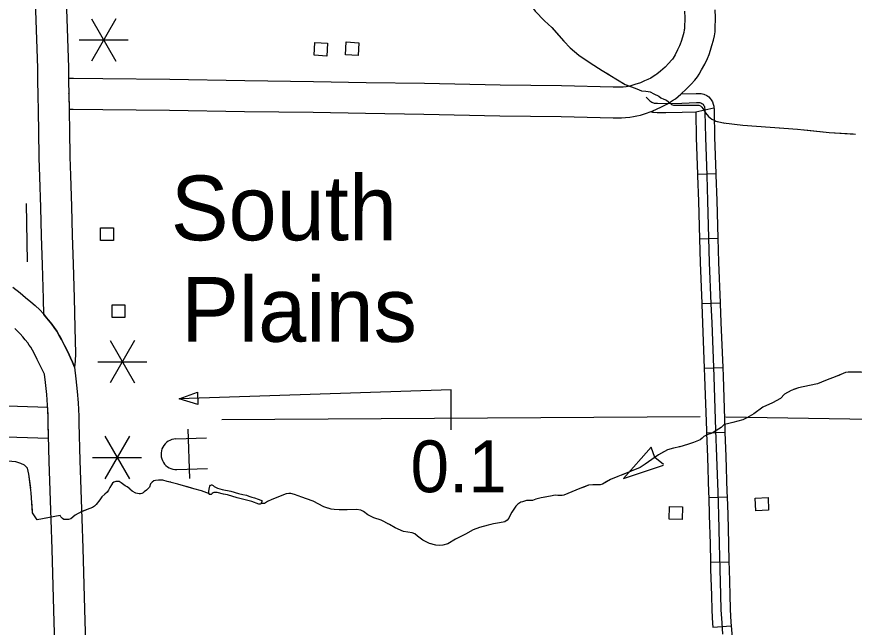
# Model space of a CAD drawing. Extents: x 1084508 to 1142749, y 1057638 to 1093403.
# Drawn here: x 1121021 to 1123165, y 1068790 to 1070353 of the extents above; entities that cross this region are included whole.
import ezdxf

# ---------------------------------------------------------------- set-up
doc = ezdxf.new("R2010")
doc.units = 0
for name, color, linetype in [('Level 10', 7, 'Continuous'), ('Level 24', 7, 'Continuous'), ('Level 32', 7, 'Continuous'), ('Level 35', 7, 'Continuous'), ('Level 43', 7, 'Continuous'), ('Level 48', 7, 'Continuous'), ('Level 5', 7, 'Continuous'), ('Level 56', 7, 'Continuous'), ('Level 57', 7, 'Continuous')]:
    doc.layers.add(name, color=color, linetype=linetype)

msp = doc.modelspace()

# ---------------------------------------------------------------- linework, layer by layer
at = {"layer": 'Level 10'}
msp.add_line((1121154.2, 1070157.1), (1121154.2, 1070157.6), dxfattribs=at)
for points in [[(1121142, 1070520.3), (1121145.3, 1070451.4), (1121148.1, 1070372.6), (1121153.4, 1070223.8), (1121153.8, 1070187.2)], [(1121075.3, 1070186.3), (1121074.9, 1070221.9), (1121069.7, 1070369.8), (1121066.9, 1070448.2), (1121063.6, 1070518.1)], [(1122648, 1070112.1), (1122660.3, 1070117.4), (1122669.8, 1070121.8), (1122679.9, 1070126.7), (1122687.3, 1070130.8), (1122700.1, 1070138.8), (1122707.3, 1070143.7), (1122720.9, 1070155.2), (1122735.6, 1070168.6), (1122747.6, 1070181.1), (1122757, 1070191.4), (1122763.8, 1070199.9), (1122767.9, 1070206.5), (1122774.4, 1070217.3), (1122782.4, 1070232.3), (1122789.6, 1070246.2), (1122793.7, 1070256.6), (1122797.4, 1070268.3), (1122800.6, 1070280), (1122804.6, 1070293.6), (1122807.2, 1070305), (1122808.7, 1070314.9), (1122809, 1070322.7), (1122809.6, 1070351.7), (1122808.7, 1070371.2)], [(1122730.3, 1070368.2), (1122731.1, 1070350.6), (1122730.6, 1070325.2), (1122730.5, 1070322.5), (1122730, 1070319.6), (1122728.6, 1070313.4), (1122725.1, 1070301.3), (1122722.1, 1070290.5), (1122719.8, 1070283), (1122718.1, 1070278.7), (1122712.9, 1070268.6), (1122706.2, 1070256), (1122701.1, 1070247.6), (1122699.6, 1070245.3), (1122697.3, 1070242.4), (1122690.4, 1070234.9), (1122680.7, 1070224.8), (1122669.1, 1070214.2), (1122659.6, 1070206.2), (1122657, 1070204.4), (1122647.6, 1070198.4), (1122643.9, 1070196.4), (1122636.3, 1070192.8), (1122628.2, 1070189.1), (1122618.1, 1070184.6)], [(1121075.7, 1070156.2), (1121075.3, 1070186.3)], [(1122618.1, 1070184.6), (1122603.6, 1070179.7), (1122595.9, 1070177.3), (1122590.6, 1070175.9), (1122586.5, 1070175.1), (1122581.3, 1070174.4), (1122573.6, 1070173.6), (1122566.9, 1070173.3), (1122548, 1070172.9), (1122416, 1070176.3), (1122258.9, 1070178.4), (1122064.7, 1070182.7), (1121915.5, 1070184.7), (1121780.9, 1070187.2), (1121605, 1070189.8), (1121413.2, 1070193.1), (1121241.7, 1070194.8), (1121166.2, 1070195.2), (1121153.7, 1070195.3)], [(1121153.7, 1070195.3), (1121153.8, 1070187.2), (1121154.2, 1070157.1), (1121155.2, 1070116.8)], [(1121153.8, 1070187.2), (1121154.2, 1070157.1)], [(1121090.5, 1069591.3), (1121089.5, 1069631.3), (1121086.8, 1069718), (1121084.4, 1069792.2), (1121082.6, 1069865.3), (1121080.5, 1069943.8), (1121078, 1069992.2), (1121077.5, 1070061.4), (1121076.9, 1070108.5), (1121075.7, 1070156.2)], [(1121154.2, 1070157.6), (1121155.3, 1070109.9), (1121155.9, 1070062.2), (1121156.5, 1069994.5), (1121158.9, 1069946.9), (1121161.1, 1069867.3), (1121162.8, 1069794.4), (1121165.3, 1069720.4), (1121167.9, 1069633.5), (1121169.9, 1069557.2), (1121171.4, 1069491.6), (1121170.7, 1069472.1), (1121168.6, 1069456)], [(1121155.2, 1070116.8), (1121165.6, 1070116.7), (1121241.1, 1070116.3), (1121412.1, 1070114.6), (1121603.8, 1070111.3), (1121779.6, 1070108.8), (1121914.2, 1070106.3), (1122063.3, 1070104.2), (1122257.5, 1070099.9), (1122414.5, 1070097.9), (1122547.7, 1070094.5), (1122569.4, 1070094.8), (1122579.5, 1070095.3), (1122590.6, 1070096.4), (1122600, 1070097.7), (1122608.6, 1070099.5), (1122617.5, 1070101.9), (1122627.8, 1070105.1), (1122648, 1070112.1)], [(1121011.2, 1069661.2), (1121030, 1069646.5), (1121043.7, 1069635), (1121056.7, 1069623.8), (1121068.5, 1069613.8), (1121079.9, 1069602.9), (1121089.2, 1069593), (1121096.5, 1069583.9), (1121102.7, 1069576.7), (1121110.9, 1069566.5), (1121117.2, 1069558.2), (1121123.8, 1069548.3), (1121129.8, 1069537.6), (1121135.5, 1069527.1), (1121143.5, 1069511.8), (1121151.8, 1069495.2), (1121159, 1069480.1), (1121164, 1069469.5), (1121168.6, 1069456)], [(1121168.6, 1069456), (1121164, 1069469.5), (1121159, 1069480.1), (1121151.8, 1069495.2), (1121143.5, 1069511.8), (1121135.5, 1069527.1), (1121129.8, 1069537.6), (1121123.8, 1069548.3), (1121117.2, 1069558.2), (1121110.9, 1069566.5), (1121102.7, 1069576.7), (1121090.5, 1069591.3)], [(1121091.8, 1069438.7), (1121081.3, 1069460.7), (1121073.5, 1069476.2), (1121066.3, 1069490.2), (1121061.1, 1069499.7), (1121056.9, 1069507.2), (1121053.2, 1069512.7), (1121049, 1069518.3), (1121042.3, 1069526.5), (1121036.2, 1069533.8), (1121029.9, 1069541.5), (1121024.2, 1069547.6), (1121016, 1069555.4)], [(1121168.6, 1069456), (1121172.5, 1069426.2), (1121175.9, 1069393.9), (1121178.3, 1069364.7), (1121180.3, 1069330.6), (1121179.9, 1069313)], [(1121101.5, 1069314.6), (1121101.8, 1069329.1), (1121100, 1069359.1), (1121097.7, 1069386.6), (1121094.6, 1069417), (1121091.8, 1069438.7)], [(1121100.4, 1069353.4), (1121023.2, 1069355.9), (1120894, 1069358.1), (1120888.8, 1069358.2)], [(1121102.5, 1069274.8), (1121101.5, 1069314.6), (1121101.8, 1069329.1), (1121100.4, 1069353.4)], [(1121172.7, 1066704), (1121171.2, 1066758.6), (1121170.2, 1066820.5), (1121168.4, 1066894.2), (1121164.2, 1067038.9), (1121162.7, 1067098.4), (1121160.3, 1067193.2), (1121158.8, 1067236.5), (1121156.6, 1067331.1), (1121153.9, 1067455.4), (1121149.6, 1067621.9), (1121144.7, 1067782.9), (1121137.3, 1068098.3), (1121127.9, 1068450.5), (1121127.6, 1068472.1), (1121123.2, 1068610.7), (1121118.8, 1068746.7), (1121115.9, 1068834.3), (1121111.8, 1068990.3), (1121109.4, 1069065.4), (1121104.2, 1069214.7), (1121101.5, 1069314.6)], [(1121179.9, 1069313), (1121182.6, 1069217.1), (1121187.9, 1069068), (1121190.2, 1068992.6), (1121194.3, 1068836.7), (1121197.3, 1068749.2), (1121201.7, 1068613.2), (1121206.1, 1068473.9), (1121206.4, 1068452), (1121215.8, 1068100.3), (1121223.2, 1067785), (1121228, 1067624.1), (1121232.4, 1067457.2), (1121235, 1067332.8), (1121237.2, 1067238.8), (1121238.7, 1067195.6), (1121241.2, 1067100.4), (1121242.7, 1067041.1), (1121246.9, 1066896.3), (1121248.6, 1066822.1), (1121249.6, 1066760.3), (1121251.2, 1066706.2)], [(1120888.6, 1069279.7), (1120892.8, 1069279.6), (1121021.3, 1069277.5), (1121102.5, 1069274.8)]]:
    msp.add_lwpolyline(points, dxfattribs=at)
at = {"layer": 'Level 32'}
for p, q in [((1122759.3, 1070110.1), (1122805.9, 1070120.4)), ((1122763.7, 1069950.7), (1122810.7, 1069952.4)), ((1122768.8, 1069785.3), (1122815.9, 1069786.6)), ((1122774.6, 1069619.4), (1122821.7, 1069621.2)), ((1122781.2, 1069453.8), (1122828.3, 1069455.7)), ((1122786.8, 1069288.2), (1122833.9, 1069290)), ((1122792.5, 1069122.7), (1122839.6, 1069124.2)), ((1122797, 1068957.3), (1122844.1, 1068958.3)), ((1122803, 1068790.4), (1122849.9, 1068793.9))]:
    msp.add_line(p, q, dxfattribs=at)
for points in [[(1122721.8, 1070155.9), (1122760.5, 1070157.3), (1122767.8, 1070157.3), (1122772.8, 1070157), (1122780, 1070155.5), (1122787.3, 1070152.1), (1122792.7, 1070148.1), (1122796.2, 1070144.2), (1122798.9, 1070140.6), (1122801.9, 1070135.5), (1122804.2, 1070129.8), (1122805.3, 1070124.2), (1122805.9, 1070120.4)], [(1122632.3, 1070148), (1122639.3, 1070141.1), (1122642.1, 1070138.4), (1122644.2, 1070136.7), (1122646.7, 1070134.9), (1122648.9, 1070133.8), (1122651.3, 1070133), (1122653, 1070132.6), (1122654.8, 1070132.3), (1122661.3, 1070131.9), (1122682.6, 1070131.7), (1122723.7, 1070132.5), (1122760.9, 1070133.8), (1122767.1, 1070133.8), (1122769.7, 1070133.6), (1122772.5, 1070133), (1122775.2, 1070131.7), (1122776.8, 1070130.6), (1122778, 1070129.3), (1122779.3, 1070127.5), (1122780.7, 1070125.1), (1122781.6, 1070122.9), (1122782.1, 1070120.2), (1122782.6, 1070117), (1122782.9, 1070109.2), (1122783.9, 1070044.5), (1122787.4, 1069946.9), (1122789.8, 1069882.1), (1122794, 1069724.7), (1122798.2, 1069618.1), (1122800.1, 1069569.7), (1122805.6, 1069432.7), (1122810.1, 1069295.2), (1122812.8, 1069226.7), (1122815.7, 1069136.2), (1122817.5, 1069078.3), (1122819.6, 1069004.2), (1122821, 1068938.9), (1122822.8, 1068873.3), (1122823.9, 1068834.7), (1122825.7, 1068801.9), (1122827.8, 1068773.1)], [(1122805.9, 1070120.4), (1122806.1, 1070119), (1122806.4, 1070109.9), (1122807.5, 1070045.1), (1122810.7, 1069952.4)], [(1122643.7, 1070110.6), (1122648.6, 1070109.4), (1122652.3, 1070108.9), (1122660.4, 1070108.3), (1122682.7, 1070108.2), (1122724.3, 1070108.9), (1122759.3, 1070110.1)], [(1122759.3, 1070110.1), (1122759.3, 1070108.6), (1122760.4, 1070043.8), (1122763.7, 1069950.7)], [(1122763.7, 1069950.7), (1122763.9, 1069946), (1122766.2, 1069881.3), (1122768.8, 1069785.3)], [(1122810.7, 1069952.4), (1122810.9, 1069947.7), (1122813.3, 1069882.8), (1122815.9, 1069786.6)], [(1122768.8, 1069785.3), (1122770.5, 1069723.9), (1122774.6, 1069619.4)], [(1122815.9, 1069786.6), (1122817.5, 1069725.5), (1122821.7, 1069621.2)], [(1122774.6, 1069619.4), (1122774.7, 1069617.2), (1122776.6, 1069568.8), (1122781.2, 1069453.8)], [(1122821.7, 1069621.2), (1122821.7, 1069619), (1122823.6, 1069570.6), (1122828.3, 1069455.7)], [(1122781.2, 1069453.8), (1122782.1, 1069431.8), (1122786.6, 1069294.3), (1122786.8, 1069288.2)], [(1122828.3, 1069455.7), (1122829.2, 1069433.6), (1122833.6, 1069296), (1122833.9, 1069290)], [(1122786.8, 1069288.2), (1122789.2, 1069225.8), (1122792.1, 1069135.5), (1122792.5, 1069122.7)], [(1122833.9, 1069290), (1122836.3, 1069227.5), (1122839.2, 1069137), (1122839.6, 1069124.2)], [(1122792.5, 1069122.7), (1122794, 1069077.6), (1122796.1, 1069003.7), (1122797, 1068957.3)], [(1122839.6, 1069124.2), (1122841.1, 1069079), (1122843.2, 1069004.8), (1122844.1, 1068958.3)], [(1122797, 1068957.3), (1122797.4, 1068938.3), (1122799.3, 1068872.7), (1122800.3, 1068833.7), (1122802.2, 1068800.4), (1122803, 1068790.4)], [(1122844.1, 1068958.3), (1122844.5, 1068939.5), (1122846.3, 1068874), (1122847.4, 1068835.7), (1122849.2, 1068803.4), (1122849.9, 1068793.9)], [(1122849.9, 1068793.9), (1122851.3, 1068774.7), (1122855, 1068717.3), (1122858, 1068655.2), (1122858.7, 1068627.3)]]:
    msp.add_lwpolyline(points, dxfattribs=at)
at = {"layer": 'Level 35'}
msp.add_lwpolyline([(1121547.1, 1069143.4), (1121568.7, 1069138.6), (1121589.1, 1069132.8), (1121599.4, 1069129.9), (1121608.9, 1069128.4), (1121615.4, 1069126.4), (1121623.1, 1069123.7), (1121629.3, 1069121.8), (1121639.1, 1069118.4), (1121646.2, 1069116.2), (1121648.3, 1069115.3), (1121648.5, 1069114.5), (1121648.5, 1069113.9), (1121648.5, 1069112), (1121647, 1069108.2), (1121645.6, 1069106.4), (1121644.5, 1069105.5), (1121643.7, 1069105.3), (1121642.7, 1069105.3), (1121640.6, 1069105.5), (1121622.7, 1069112.2), (1121609.4, 1069116), (1121585, 1069122), (1121560.2, 1069129.3), (1121550.4, 1069130.9), (1121534.2, 1069135.1), (1121531, 1069135.7), (1121528.9, 1069135.7), (1121527.3, 1069135.7), (1121525.2, 1069135.3), (1121523.7, 1069134.3), (1121521, 1069132.6), (1121518.7, 1069130.5), (1121517.3, 1069130.1), (1121516.4, 1069130.1), (1121515.6, 1069130.1), (1121514.8, 1069130.7), (1121513.9, 1069131.3), (1121513.3, 1069132.2), (1121512.5, 1069133.8), (1121512.7, 1069135.5), (1121513.1, 1069138.6), (1121514.4, 1069148.4), (1121515.2, 1069151.5), (1121516.7, 1069153.8), (1121517.7, 1069154.3), (1121519.2, 1069154.7), (1121520.2, 1069154.7), (1121521.9, 1069154.2), (1121524.1, 1069153), (1121526.7, 1069151.1), (1121529.6, 1069149.5), (1121535.2, 1069146.8)], close=True, dxfattribs=at)
at = {"layer": 'Level 43'}
for p, q in [((1122574.5, 1069170.9), (1122645.6, 1069251.8)), ((1122644, 1069252.4), (1122654.1, 1069225.5)), ((1122676.6, 1069207.1), (1122654.4, 1069225.2)), ((1122574.5, 1069170.9), (1122676.5, 1069205.4))]:
    msp.add_line(p, q, dxfattribs=at)
for points in [[(1122329.3, 1070400.9), (1122331.3, 1070396.9), (1122339, 1070380.9), (1122348.3, 1070368.1), (1122372.5, 1070343.2), (1122391.2, 1070326), (1122408.3, 1070306.3)], [(1122348.3, 1070368.1), (1122372.5, 1070343.2), (1122391.2, 1070326), (1122421.9, 1070290.8), (1122438.2, 1070273.8), (1122459.8, 1070255.5), (1122488.9, 1070235.8), (1122519.7, 1070215.9), (1122578.5, 1070180.4), (1122608.3, 1070168.6), (1122620.8, 1070164.2), (1122631.7, 1070162.7), (1122637.1, 1070162.4), (1122643, 1070161), (1122651.8, 1070155.8), (1122664.4, 1070149.9), (1122669.8, 1070145.7), (1122677.7, 1070142.3), (1122684.8, 1070139.8), (1122694.2, 1070131.9), (1122697.1, 1070129.2), (1122702.6, 1070127.2), (1122742.9, 1070126.7), (1122761.6, 1070126.7), (1122766.8, 1070126.7), (1122771.2, 1070125), (1122773.2, 1070123.8), (1122774.9, 1070121.8), (1122777.1, 1070118.9), (1122778.9, 1070115.9), (1122784.3, 1070107.5), (1122791.9, 1070098.4), (1122800.5, 1070091.5), (1122806.4, 1070088.3), (1122811.1, 1070085.9), (1122830.2, 1070081.6), (1122880.2, 1070076.3), (1123020.2, 1070065.7)], [(1122436.3, 1070275.7), (1122438.2, 1070273.8), (1122459.8, 1070255.5), (1122488.9, 1070235.8), (1122519.7, 1070215.9), (1122538.1, 1070204.8)], [(1122573.5, 1070183.4), (1122578.5, 1070180.4), (1122590.5, 1070175.6)], [(1122806.8, 1070086.8), (1122830.2, 1070081.6), (1122832, 1070081.4)], [(1122873.2, 1070077), (1122880.2, 1070076.3), (1122997.1, 1070067.4)], [(1123020.2, 1070065.7), (1123100.6, 1070057.3), (1123168.5, 1070053.1)], [(1123038.4, 1070063.8), (1123100.6, 1070057.3), (1123162.2, 1070053.5)], [(1123127.9, 1069436.1), (1123120.8, 1069433.2), (1123091.6, 1069422), (1123070.8, 1069413.9), (1123050.8, 1069409.7), (1123022.3, 1069403.2), (1123009.7, 1069398.8)], [(1123274.3, 1069304.2), (1123258.9, 1069302.7), (1123247.4, 1069301.9), (1123240.8, 1069301.9), (1123236.2, 1069303.5), (1123231.2, 1069306.6), (1123230, 1069310), (1123227, 1069367.7), (1123224.7, 1069417), (1123222.7, 1069426.2), (1123220.4, 1069432.8), (1123217.7, 1069437.4), (1123213.1, 1069440.9), (1123202.3, 1069442.4), (1123183.1, 1069443.6), (1123158.5, 1069443.6), (1123149.3, 1069443.6), (1123143.1, 1069442.4), (1123120.8, 1069433.2), (1123091.6, 1069422)], [(1123091.6, 1069422), (1123070.8, 1069413.9), (1123050.8, 1069409.7), (1123022.3, 1069403.2), (1123003.5, 1069396.6), (1122986.5, 1069387), (1122976.2, 1069375.8), (1122955.8, 1069365.4), (1122930.8, 1069353.5), (1122907.7, 1069337), (1122890, 1069327), (1122879.6, 1069321.2), (1122854.2, 1069314.3), (1122840.8, 1069311.6), (1122831.9, 1069309.2), (1122824.2, 1069301.9), (1122806.5, 1069290.4), (1122798.4, 1069286.9), (1122790, 1069283.8), (1122780.4, 1069278.5), (1122770.8, 1069270.4), (1122753.4, 1069263.1), (1122738.4, 1069258.4), (1122718.4, 1069252.7), (1122702.7, 1069248.8), (1122687.3, 1069244.6), (1122663.8, 1069232.3), (1122629.6, 1069207.6), (1122616.9, 1069199.2), (1122594.2, 1069189.9), (1122559.6, 1069176.1), (1122541.1, 1069168.8), (1122520.7, 1069157.2), (1122514.9, 1069155.3), (1122509.2, 1069154.9), (1122501.9, 1069154.9), (1122495.7, 1069154.9), (1122484.9, 1069153.8), (1122462.6, 1069146.1), (1122421.9, 1069128.8), (1122417.2, 1069127.6), (1122412.6, 1069127.6), (1122406.1, 1069128), (1122399.5, 1069128.8), (1122387.6, 1069126.4), (1122363.8, 1069122.2), (1122349.9, 1069118.4), (1122341.8, 1069115.3), (1122333.4, 1069114.9), (1122325.7, 1069114.9)], [(1122976, 1069375.8), (1122955.8, 1069365.4), (1122930.8, 1069353.5), (1122907.7, 1069337), (1122890, 1069327), (1122879.6, 1069321.2), (1122866.8, 1069317.7)], [(1122776.1, 1069274.9), (1122770.8, 1069270.4), (1122753.4, 1069263.1), (1122738.4, 1069258.4), (1122718.4, 1069252.7), (1122717.1, 1069252.4)], [(1122677.9, 1069239.7), (1122663.8, 1069232.3), (1122629.6, 1069207.6), (1122616.9, 1069199.2), (1122594.2, 1069189.9), (1122569.6, 1069180.1)], [(1121056.7, 1069146.6), (1121051.9, 1069182.2), (1121048.9, 1069198.1), (1121040.5, 1069205), (1121031.4, 1069209.5), (1121018.4, 1069213.7), (1120998, 1069215.6), (1120981, 1069215.2)], [(1121514.7, 1069132.1), (1121493.6, 1069139.8), (1121474.1, 1069144.5), (1121433.6, 1069157.2), (1121406.1, 1069163.9), (1121394.7, 1069166.6), (1121388.6, 1069166.6), (1121383.6, 1069166.6), (1121375.9, 1069165.9), (1121372.2, 1069164.9), (1121367.8, 1069161.9), (1121363.8, 1069157.6), (1121360.5, 1069148.8), (1121352.8, 1069141.1), (1121347.4, 1069137.1), (1121344.4, 1069134.4), (1121341.4, 1069132.7), (1121337.7, 1069131.7), (1121334.3, 1069131.7), (1121325.6, 1069133.4), (1121316.6, 1069138.8), (1121310.5, 1069144.5), (1121303.8, 1069149.8), (1121298.8, 1069152.5), (1121288.7, 1069160.2), (1121283, 1069163.3), (1121279.3, 1069163.6), (1121274.3, 1069163.6), (1121269.3, 1069162.3), (1121266.3, 1069159.2), (1121263.2, 1069154.9), (1121259.2, 1069148.5), (1121255.9, 1069141.5), (1121252.2, 1069136.4), (1121246.8, 1069131.4), (1121239.1, 1069124), (1121233.4, 1069117), (1121224, 1069104.9), (1121219.7, 1069100.5), (1121215, 1069096.8), (1121207.9, 1069094.8), (1121187.8, 1069086.4), (1121170.7, 1069077.7), (1121159.3, 1069068.3), (1121153.9, 1069066.7), (1121149.6, 1069066.3), (1121145.6, 1069066.3), (1121141.5, 1069066.7), (1121138.2, 1069069), (1121136.2, 1069071), (1121133.8, 1069073), (1121131.8, 1069076.4), (1121073, 1069065.4), (1121061.7, 1069083.5), (1121058.3, 1069134.5), (1121051.9, 1069182.2), (1121048.9, 1069198.1), (1121040.5, 1069205), (1121031.4, 1069209.5), (1121018.4, 1069213.7)], [(1121275.4, 1069163.6), (1121274.3, 1069163.6), (1121269.3, 1069162.3), (1121266.3, 1069159.2), (1121263.2, 1069154.9), (1121259.2, 1069148.5), (1121255.9, 1069141.5), (1121252.2, 1069136.4), (1121246.8, 1069131.4), (1121239.1, 1069124), (1121233.4, 1069117), (1121224, 1069104.9), (1121219.7, 1069100.5), (1121215, 1069096.8), (1121207.9, 1069094.8), (1121187.2, 1069086.2)], [(1121415.5, 1069161.6), (1121406.1, 1069163.9), (1121394.7, 1069166.6), (1121388.6, 1069166.6), (1121383.6, 1069166.6), (1121375.9, 1069165.9), (1121372.2, 1069164.9), (1121367.8, 1069161.9), (1121363.8, 1069157.6), (1121360.5, 1069148.8), (1121352.8, 1069141.1), (1121347.4, 1069137.1), (1121344.4, 1069134.4), (1121341.4, 1069132.7), (1121337.7, 1069131.7), (1121334.3, 1069131.7), (1121325.6, 1069133.4), (1121316.6, 1069138.8), (1121310.8, 1069144.2)], [(1121514.7, 1069132.1), (1121493.6, 1069139.8), (1121474.1, 1069144.5), (1121455.4, 1069150.4)], [(1122472.4, 1069149.4), (1122462.6, 1069146.1), (1122421.9, 1069128.8), (1122417.2, 1069127.6), (1122414.4, 1069127.6)], [(1122531.7, 1069163.5), (1122520.7, 1069157.2), (1122514.9, 1069155.3), (1122509.2, 1069154.9), (1122501.9, 1069154.9), (1122495.7, 1069154.9), (1122484.9, 1069153.8), (1122472.4, 1069149.4)], [(1122325.7, 1069114.9), (1122315.7, 1069111.8), (1122311.1, 1069110.7), (1122304.2, 1069105.7), (1122298.4, 1069100.3), (1122288.8, 1069084.9), (1122283, 1069076), (1122281.1, 1069069.5), (1122276.1, 1069064.5), (1122270.7, 1069060.6), (1122256.8, 1069057.6), (1122241.5, 1069054.9), (1122228, 1069051.4), (1122205.7, 1069046), (1122189.5, 1069039.5), (1122169.9, 1069029.1), (1122144.1, 1069015.6), (1122124.5, 1069004.1), (1122111.8, 1069000.2), (1122102.6, 1068999.4), (1122093.7, 1069000.6), (1122077.6, 1069005.2), (1122060.7, 1069013.3), (1122046.8, 1069023.7), (1122039.9, 1069029.8), (1122033, 1069032.2), (1122011, 1069035.2), (1121989.9, 1069045.2), (1121975.6, 1069053.3), (1121953.7, 1069064.5), (1121935.6, 1069070.6), (1121919.5, 1069078.3), (1121908.3, 1069087.2), (1121902.2, 1069090.3), (1121891, 1069091.8), (1121866.8, 1069091), (1121846.8, 1069091), (1121833.7, 1069091.8), (1121825.6, 1069093), (1121806.8, 1069098.7), (1121779.9, 1069113), (1121750.6, 1069123.4), (1121741.8, 1069126.8), (1121732.5, 1069130.3), (1121722.9, 1069133), (1121717.9, 1069133), (1121711, 1069132.2), (1121674.1, 1069117.8), (1121662.9, 1069112.4), (1121655.2, 1069107.6), (1121651.8, 1069107), (1121647.1, 1069107.6)], [(1121777.6, 1069113.8), (1121750.6, 1069123.4), (1121741.8, 1069126.8), (1121732.5, 1069130.3), (1121722.9, 1069133), (1121717.9, 1069133), (1121711, 1069132.2), (1121674.1, 1069117.8), (1121662.9, 1069112.4), (1121661, 1069111.2)], [(1121109.2, 1069072.2), (1121073, 1069065.4), (1121061.7, 1069083.5), (1121060.3, 1069105.3)], [(1122373.5, 1069123.9), (1122363.8, 1069122.2), (1122349.9, 1069118.4), (1122341.8, 1069115.3), (1122333.4, 1069114.9), (1122325.7, 1069114.9), (1122315.7, 1069111.8), (1122311.1, 1069110.7), (1122304.2, 1069105.7), (1122298.4, 1069100.3), (1122288.8, 1069084.9), (1122283, 1069076), (1122281.1, 1069069.5), (1122276.1, 1069064.5), (1122275.3, 1069063.9)], [(1121933.3, 1069071.8), (1121919.5, 1069078.3), (1121908.3, 1069087.2), (1121902.2, 1069090.3), (1121891, 1069091.8), (1121866.8, 1069091), (1121846.8, 1069091), (1121833.7, 1069091.8), (1121825.6, 1069093), (1121815, 1069096.2)], [(1122082.3, 1069003.9), (1122077.6, 1069005.2), (1122060.7, 1069013.3), (1122046.8, 1069023.7), (1122039.9, 1069029.8), (1122033, 1069032.2), (1122011, 1069035.2), (1121989.9, 1069045.2), (1121975.6, 1069053.3), (1121971.3, 1069055.5)], [(1122235.7, 1069053.4), (1122228, 1069051.4), (1122205.7, 1069046), (1122189.5, 1069039.5), (1122169.9, 1069029.1), (1122144.1, 1069015.6), (1122124.5, 1069004.1), (1122122.7, 1069003.5)]]:
    msp.add_lwpolyline(points, dxfattribs=at)
at = {"layer": 'Level 48'}
for p, q in [((1121274.8, 1070348.4), (1121212.1, 1070239.7)), ((1121212.1, 1070348.4), (1121274.8, 1070239.7)), ((1121180.7, 1070294.1), (1121306.2, 1070294.1)), ((1121322.8, 1069524.8), (1121260, 1069416.1)), ((1121260, 1069524.8), (1121322.8, 1069416.1)), ((1121228.6, 1069470.4), (1121354.2, 1069470.4)), ((1121436.4, 1069375.1), (1121483.8, 1069392.7)), ((1121483.8, 1069392.7), (1121484.9, 1069360.7)), ((1121484.9, 1069360.7), (1121436.4, 1069375.1)), ((1121309.4, 1069279.3), (1121246.6, 1069170.6)), ((1121246.6, 1069279.3), (1121309.4, 1069170.6)), ((1121215.2, 1069225), (1121340.8, 1069225))]:
    msp.add_line(p, q, dxfattribs=at)
msp.add_lwpolyline([(1122132.8, 1069295.9), (1122132.8, 1069398), (1121436.4, 1069375.1)], dxfattribs=at)
at = {"layer": 'Level 5'}
for points in [[(1122770.4, 1069328.9), (1121546.4, 1069321.8)], [(1123206.8, 1069322.4), (1122836.4, 1069328.5)]]:
    msp.add_lwpolyline(points, dxfattribs=at)
at = {"layer": 'Level 56'}
for points in [[(1121782.1, 1070254.8), (1121784.1, 1070287.4), (1121816.8, 1070285.5), (1121814.8, 1070252.9)], [(1121862.5, 1070256.4), (1121864.4, 1070289), (1121897.2, 1070287.1), (1121895.2, 1070254.4)], [(1121235.7, 1069780.2), (1121235.7, 1069812.9), (1121268.5, 1069812.9), (1121268.5, 1069780.2)], [(1121264.9, 1069583.5), (1121264.9, 1069616.1), (1121297.7, 1069616.1), (1121297.7, 1069583.5)], [(1122912.8, 1069088.7), (1122911.6, 1069121.3), (1122944.3, 1069122.5), (1122945.6, 1069089.9)], [(1122691.6, 1069067.3), (1122692.5, 1069100), (1122725.2, 1069099.1), (1122724.4, 1069066.5)]]:
    msp.add_lwpolyline(points, close=True, dxfattribs=at)
msp.add_lwpolyline([(1121045.5, 1069875.2), (1121048.1, 1069726.1)], dxfattribs=at)
at = {"layer": 'Level 57'}
for p, q in [((1121458.7, 1069297.2), (1121463.2, 1069171.7)), ((1121428.2, 1069272.5), (1121506.6, 1069275.3)), ((1121431, 1069194.1), (1121509.4, 1069196.9))]:
    msp.add_line(p, q, dxfattribs=at)
msp.add_arc((1121429.6, 1069233.3), 39.2, 92.0445, 272.0445, dxfattribs=at)

# ---------------------------------------------------------------- texts
at = {"layer": 'Level 24'}
for s, p in [('South', (1121415.4, 1069781.1)), ('Plains', (1121441.9, 1069521.3))]:
    msp.add_text(s, height=165.73, dxfattribs=at).set_placement(p)
at = {"layer": 'Level 48'}
msp.add_text('0.1', height=132.58, dxfattribs=at).set_placement((1122029.1, 1069136.2))

doc.saveas('drawing.dxf')
